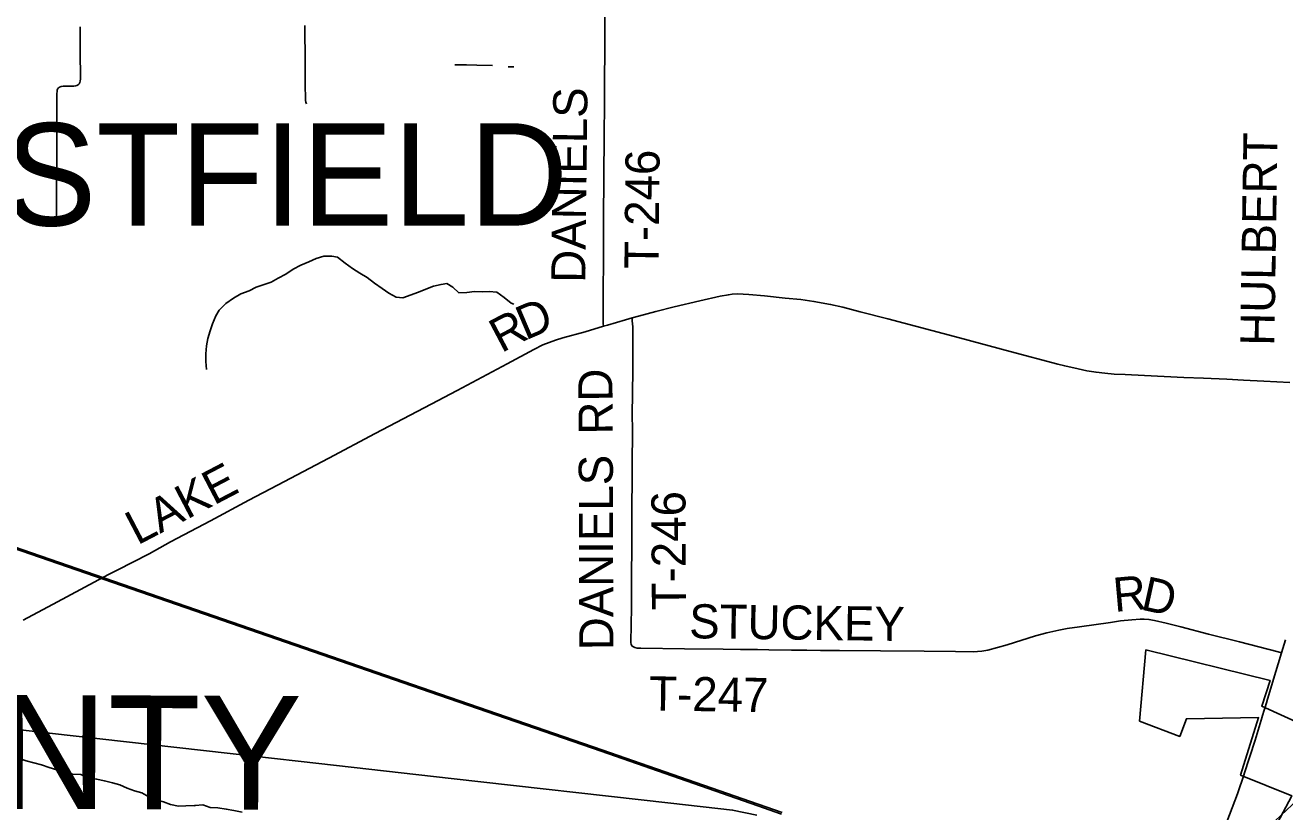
# Model space of a CAD drawing. Extents: x 0 to 34, y 0 to 22.
# Drawn here: x 23.003 to 25.1, y 3.831 to 5.14 of the extents above; entities that cross this region are included whole.
import ezdxf

# ---------------------------------------------------------------- set-up
doc = ezdxf.new("R2010")
doc.units = 0
for name, color, linetype in [('GM_X_City_Street', 7, 'Continuous'), ('GM_X_Corporation', 7, 'Continuous'), ('GM_X_County_Road_Text', 7, 'Continuous'), ('GM_X_County_Text', 7, 'Continuous'), ('GM_X_Minor_River', 7, 'Continuous'), ('GM_X_Rail_Line', 7, 'Continuous'), ('GM_X_State_Route', 7, 'Continuous'), ('GM_X_Township_Road', 7, 'Continuous'), ('GM_X_Township_Road_Text', 7, 'Continuous'), ('GM_X_Township_Text', 7, 'Continuous')]:
    doc.layers.add(name, color=color, linetype=linetype)

msp = doc.modelspace()

# ---------------------------------------------------------------- linework, layer by layer
at = {"layer": 'GM_X_City_Street'}
msp.add_line((23.8071, 5.0701), (23.8169, 5.0703), dxfattribs=at)
for points in [[(23.0583, 4.8131), (23.0567, 4.8166), (23.0559, 4.8193), (23.0555, 4.8217), (23.0553, 4.8246), (23.0554, 4.8345), (23.0555, 4.8488), (23.0556, 4.8635), (23.0557, 4.8779), (23.0558, 4.8893), (23.0559, 4.9016), (23.056, 4.9905), (23.0561, 5.0094), (23.0562, 5.0251), (23.0564, 5.0296), (23.0568, 5.0319), (23.0573, 5.0332), (23.0586, 5.0351), (23.0605, 5.0365), (23.0632, 5.0376), (23.0668, 5.0381), (23.0845, 5.0382), (23.0874, 5.0386), (23.0895, 5.0392), (23.0914, 5.0404), (23.0932, 5.0421), (23.0945, 5.0442), (23.0951, 5.0467), (23.0953, 5.0505), (23.0952, 5.0648), (23.0951, 5.0817), (23.0951, 5.0955), (23.095, 5.1111), (23.0949, 5.1255), (23.0948, 5.1368)], [(23.4716, 5.0086), (23.4703, 5.0114), (23.4698, 5.0141), (23.4697, 5.0169), (23.4695, 5.0404), (23.4695, 5.0545), (23.4694, 5.0692), (23.4693, 5.0844), (23.4692, 5.0999), (23.4691, 5.1159), (23.469, 5.1393)], [(23.7187, 5.0738), (23.7377, 5.0735), (23.7552, 5.0732), (23.7812, 5.0727)]]:
    msp.add_lwpolyline(points, dxfattribs=at)
at = {"layer": 'GM_X_Corporation'}
msp.add_lwpolyline([(25.5717, 3.6776), (25.5644, 3.9211), (25.2441, 3.9235), (25.0615, 4.0064), (25.0753, 4.0494), (24.8686, 4.1001), (24.8583, 3.9816), (24.9249, 3.956), (24.9362, 3.9854), (25.0563, 3.9875), (25.0263, 3.8917), (25.1115, 3.8574), (25.0873, 3.8111)], dxfattribs=at)
at = {"layer": 'GM_X_Minor_River'}
for points in [[(23.8169, 4.6756), (23.8122, 4.6768), (23.8008, 4.6866), (23.7886, 4.6953), (23.7757, 4.6963), (23.7643, 4.6959), (23.7514, 4.6962), (23.7382, 4.6946), (23.7253, 4.6941), (23.715, 4.7035), (23.7051, 4.7095), (23.6956, 4.7083), (23.6831, 4.7052), (23.6702, 4.7006), (23.6578, 4.6952), (23.632, 4.6859), (23.6206, 4.6869), (23.6088, 4.6937), (23.5974, 4.7012), (23.5848, 4.7102), (23.5723, 4.72), (23.5605, 4.7271), (23.5483, 4.7346), (23.5357, 4.7437), (23.5231, 4.7538), (23.5136, 4.7553), (23.5007, 4.7552), (23.4879, 4.7513), (23.4754, 4.7459), (23.4621, 4.7401), (23.4493, 4.7336), (23.4372, 4.7255), (23.4244, 4.7186), (23.413, 4.7121), (23.4013, 4.7082), (23.388, 4.7036), (23.376, 4.6978), (23.3623, 4.6924), (23.3499, 4.6851), (23.3374, 4.6763), (23.3265, 4.6652), (23.3209, 4.6557), (23.3153, 4.6428), (23.3115, 4.631), (23.3075, 4.618), (23.3049, 4.6059), (23.3038, 4.5926), (23.3043, 4.5801), (23.3051, 4.5664)], [(23.2852, 3.8409), (23.2708, 3.8404), (23.2586, 3.8399), (23.2453, 3.8431), (23.2335, 3.8471), (23.2206, 3.8508), (23.2091, 3.8556), (23.1973, 3.8623), (23.1855, 3.8655), (23.1729, 3.8699), (23.1607, 3.8758), (23.1489, 3.8791), (23.1353, 3.882), (23.1223, 3.8852), (23.1094, 3.887), (23.0961, 3.8925), (23.0828, 3.8935), (23.0695, 3.8963), (23.0562, 3.9003), (23.0432, 3.9043), (23.0307, 3.9087), (23.0048, 3.9153), (22.9789, 3.924)], [(23.2852, 3.8408), (23.2864, 3.8413), (23.299, 3.8421), (23.3112, 3.8381), (23.3242, 3.8372), (23.3379, 3.8351), (23.3509, 3.8327), (23.3646, 3.8299)]]:
    msp.add_lwpolyline(points, dxfattribs=at)
at = {"layer": 'GM_X_Rail_Line'}
for points in [[(24.9499, 3.6844), (24.9615, 3.7017), (24.9988, 3.7358), (25.7536, 4.446), (26.1804, 4.8358), (26.3268, 4.9703), (26.3834, 5.0214), (26.39, 5.0313)], [(22.937, 4.2852), (23.4979, 4.0917), (23.6777, 4.0296), (23.9623, 3.9313), (24.2226, 3.8408), (24.2621, 3.8266)], [(22.9379, 4.2879), (23.4988, 4.0943), (23.6786, 4.0322), (23.9633, 3.934), (24.2236, 3.8434), (24.2631, 3.8293)], [(22.8644, 3.9818), (23.0441, 3.9616), (23.3838, 3.9234), (23.4921, 3.9112), (23.7125, 3.8863), (24.0782, 3.845), (24.1808, 3.8334), (24.2214, 3.8252)]]:
    msp.add_lwpolyline(points, dxfattribs=at)
at = {"layer": 'GM_X_State_Route'}
msp.add_line((25.0621, 3.9891), (25.0697, 4.0137), dxfattribs=at)
for points in [[(25.0811, 4.0511), (25.0812, 4.0515), (25.089, 4.077), (25.0944, 4.0953), (25.1009, 4.1167)], [(25.0697, 4.0137), (25.0698, 4.0141), (25.0811, 4.0511)], [(25.0325, 3.8936), (25.0508, 3.9498), (25.0574, 3.9721), (25.062, 3.9886), (25.0621, 3.9891)], [(24.9685, 3.7268), (24.9776, 3.749), (24.9937, 3.7888), (25.008, 3.8258), (25.0211, 3.8604), (25.0324, 3.8933), (25.0325, 3.8936)]]:
    msp.add_lwpolyline(points, dxfattribs=at)
at = {"layer": 'GM_X_Township_Road'}
for points in [[(23.966, 4.6385), (23.9653, 4.6434), (23.9656, 4.6949), (23.9658, 4.7502), (23.9662, 4.8128), (23.9666, 4.8913), (23.967, 4.9516), (23.9674, 5.0138), (23.9677, 5.044), (23.968, 5.1015), (23.9682, 5.1445), (23.9688, 5.193), (23.9692, 5.2321), (23.9696, 5.2515)], [(24.0134, 4.6525), (24.0242, 4.6556), (24.0532, 4.6633), (24.0834, 4.6707), (24.1264, 4.6811), (24.1602, 4.6888), (24.1739, 4.6911), (24.1799, 4.6919), (24.189, 4.6923), (24.2079, 4.6915), (24.2338, 4.689), (24.2681, 4.6856), (24.2941, 4.6831), (24.3162, 4.68), (24.344, 4.6749), (24.3643, 4.6703), (24.3933, 4.6627), (24.4389, 4.6507), (24.5583, 4.6192), (24.643, 4.5965), (24.7223, 4.5754), (24.7337, 4.5725), (24.7562, 4.5676), (24.7705, 4.5647), (24.7857, 4.5621), (24.8004, 4.5603), (24.8159, 4.5591), (24.8343, 4.5582), (24.8665, 4.5567), (24.8989, 4.5552), (24.9316, 4.5536), (24.9645, 4.5521), (25.0036, 4.5503), (25.0312, 4.549), (25.0649, 4.5475), (25.1084, 4.5453)], [(23, 4.1498), (23.057, 4.1798), (23.118, 4.2126), (23.1419, 4.2254), (23.1566, 4.2326), (23.2095, 4.2602), (23.2453, 4.2799), (23.3117, 4.3149), (23.3759, 4.349), (23.4234, 4.374), (23.509, 4.4193), (23.5858, 4.4599), (23.6793, 4.5091), (23.7226, 4.5319), (23.7556, 4.5494), (23.8054, 4.5762), (23.8501, 4.6002), (23.865, 4.6075), (23.8859, 4.6157), (23.8983, 4.6195), (23.9354, 4.6295), (23.966, 4.6385)], [(23.966, 4.6385), (23.9724, 4.6406), (24.0023, 4.6495), (24.0134, 4.6525)], [(24.0136, 4.1064), (24.0127, 4.1077), (24.0119, 4.1096), (24.0116, 4.112), (24.012, 4.1429), (24.0124, 4.1696), (24.013, 4.3253), (24.0132, 4.3451), (24.0134, 4.3757), (24.0137, 4.4074), (24.0141, 4.4655), (24.0139, 4.4926), (24.0142, 4.526), (24.0146, 4.5664), (24.0149, 4.6087), (24.0148, 4.6378), (24.0139, 4.6474), (24.0134, 4.6525)], [(24.0136, 4.1064), (24.0157, 4.1051), (24.0179, 4.1039), (24.022, 4.103), (24.0281, 4.1029), (24.1009, 4.102), (24.1652, 4.1013), (24.1937, 4.1009), (24.2221, 4.1006), (24.241, 4.1003), (24.2791, 4.0999), (24.3042, 4.0996), (24.327, 4.0993), (24.3589, 4.099), (24.4267, 4.0985), (24.4997, 4.0977), (24.5516, 4.0973), (24.5814, 4.0971), (24.5956, 4.0978), (24.6055, 4.0996), (24.6378, 4.1084), (24.6848, 4.1235), (24.704, 4.1285), (24.7236, 4.1329), (24.7376, 4.1356), (24.7584, 4.1385), (24.8095, 4.1458), (24.8264, 4.1482), (24.8454, 4.1501), (24.859, 4.1512), (24.866, 4.1513), (24.8737, 4.1508), (24.8829, 4.149), (24.9027, 4.1443), (24.9269, 4.1383), (24.9729, 4.1262), (25.0244, 4.1134), (25.0891, 4.0966), (25.0944, 4.0953)]]:
    msp.add_lwpolyline(points, dxfattribs=at)

# ---------------------------------------------------------------- texts
at = {"layer": 'GM_X_County_Road_Text'}
msp.add_text('HULBERT', height=0.05682, rotation=89.1047, dxfattribs=at).set_placement((25.0824, 4.6058))
at = {"layer": 'GM_X_County_Text'}
msp.add_text('MEDINA COUNTY', height=0.189394, rotation=359.8288, dxfattribs=at).set_placement((21.3393, 3.8404))
at = {"layer": 'GM_X_Township_Road_Text'}
for s, height, rotation, p in [('DANIELS', 0.05682, 89.3566, (23.9357, 4.7107)), ('T-246', 0.05682, 89.4386, (24.0575, 4.7337)), ('D', 0.0568, 23.0326, (23.836, 4.6148)), ('R', 0.0568, 27.8236, (23.7959, 4.5935)), ('RD', 0.05682, 90.4937, (23.9815, 4.4586)), ('LAKE', 0.05682, 27.6028, (23.1902, 4.2736)), ('DANIELS', 0.05682, 90.1609, (23.9824, 4.0996)), ('T-246', 0.05682, 90.2807, (24.1033, 4.166)), ('R', 0.0568, 5.057, (24.8166, 4.1632)), ('D', 0.0568, 347.5419, (24.8585, 4.1676)), ('STUCKEY', 0.05682, 359.2538, (24.1083, 4.1195)), ('T-247', 0.05682, 359.1579, (24.0416, 3.9994))]:
    msp.add_text(s, height=height, rotation=rotation, dxfattribs=at).set_placement(p)
at = {"layer": 'GM_X_Township_Text'}
msp.add_text('WESTFIELD', height=0.17045, rotation=0, dxfattribs=at).set_placement((22.6027, 4.8061))

doc.saveas('drawing.dxf')
